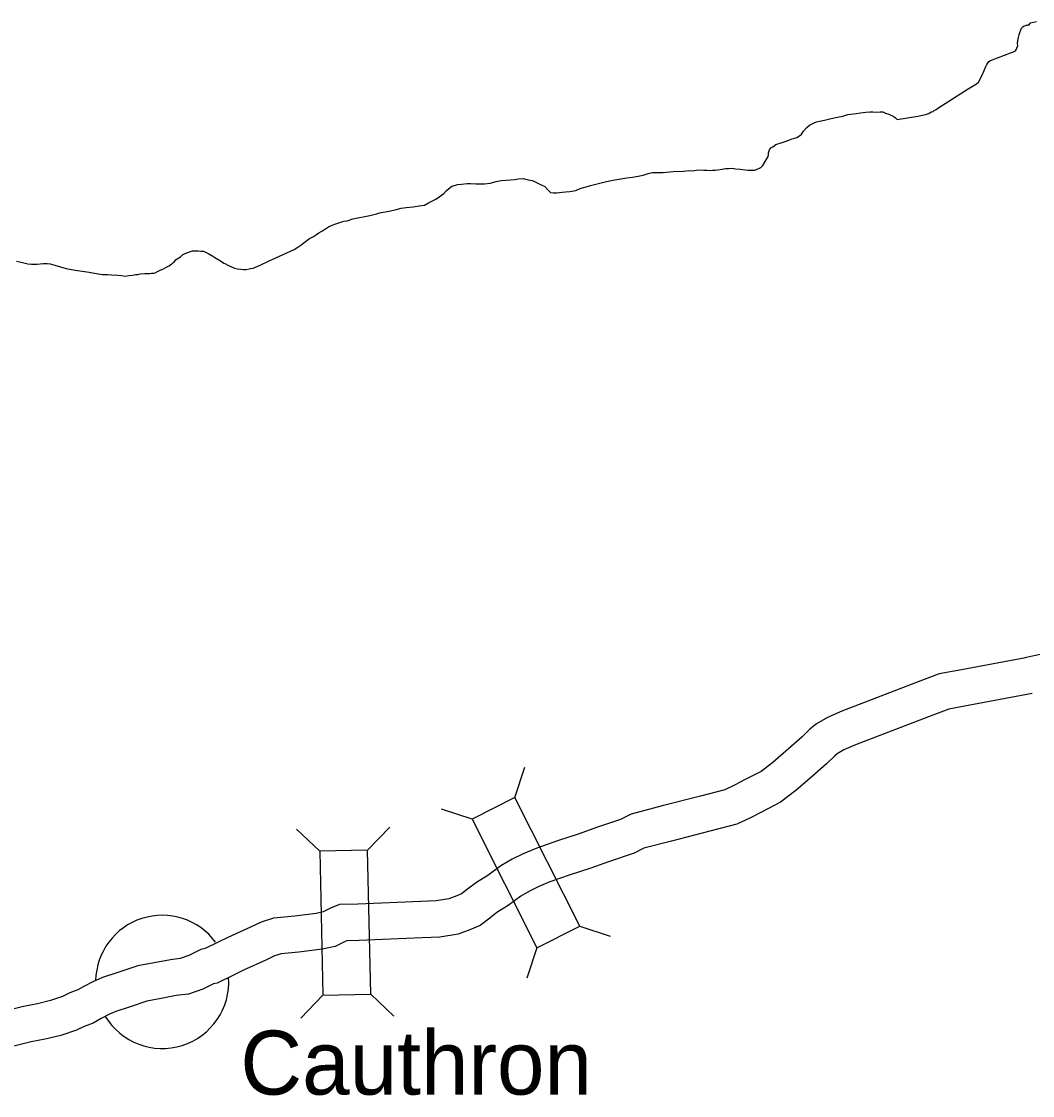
# Model space of a CAD drawing. Extents: x -939622 to -934245, y 1383184 to 1385301.
# Drawn here: x -936388.62 to -936363.57, y 1384328.13 to 1384354.74 of the extents above; entities that cross this region are included whole.
import ezdxf

# ---------------------------------------------------------------- set-up
doc = ezdxf.new("R2010")
doc.units = 0
for name, color, linetype in [('Level 10', 7, 'Continuous'), ('Level 2', 7, 'Continuous'), ('Level 20', 7, 'Continuous'), ('Level 24', 7, 'Continuous')]:
    doc.layers.add(name, color=color, linetype=linetype)

msp = doc.modelspace()

# ---------------------------------------------------------------- linework, layer by layer
at = {"layer": 'Level 10'}
for points in [[(-936362.246, 1384339.455), (-936362.684, 1384339.295), (-936362.952, 1384339.208), (-936363.309, 1384339.078), (-936363.763, 1384338.973)], [(-936363.744, 1384338.977), (-936365.326, 1384338.68), (-936365.882, 1384338.578), (-936366.358, 1384338.399), (-936368.291, 1384337.652), (-936368.646, 1384337.501), (-936368.92, 1384337.344), (-936369.083, 1384337.21), (-936369.284, 1384337.009), (-936369.614, 1384336.725), (-936370.006, 1384336.383), (-936370.295, 1384336.162), (-936370.687, 1384335.961), (-936370.952, 1384335.82), (-936371.195, 1384335.71), (-936371.794, 1384335.553), (-936372.744, 1384335.309), (-936373.517, 1384335.103), (-936373.78, 1384334.972), (-936374.372, 1384334.777), (-936374.806, 1384334.619), (-936375.342, 1384334.444), (-936375.849, 1384334.265), (-936376.193, 1384334.122), (-936376.462, 1384333.986), (-936376.743, 1384333.824), (-936377.069, 1384333.583), (-936377.35, 1384333.408), (-936377.567, 1384333.244), (-936377.717, 1384333.126), (-936377.835, 1384333.077), (-936378.029, 1384333.008), (-936378.348, 1384332.954), (-936378.73, 1384332.938), (-936380.286, 1384332.872), (-936380.74, 1384332.862), (-936380.965, 1384332.776), (-936381.15, 1384332.683), (-936381.321, 1384332.646), (-936381.844, 1384332.579), (-936382.375, 1384332.531), (-936382.683, 1384332.428), (-936382.946, 1384332.305), (-936383.512, 1384332.048), (-936383.747, 1384331.929), (-936384.074, 1384331.773), (-936384.175, 1384331.748), (-936384.475, 1384331.601), (-936384.687, 1384331.525), (-936384.927, 1384331.499), (-936385.33, 1384331.419), (-936385.736, 1384331.343), (-936386.234, 1384331.181), (-936386.61, 1384331.058), (-936386.85, 1384330.95), (-936387.076, 1384330.832), (-936387.224, 1384330.748), (-936387.422, 1384330.676), (-936387.603, 1384330.588), (-936387.9, 1384330.487), (-936388.221, 1384330.409), (-936388.573, 1384330.343), (-936389.029, 1384330.227)], [(-936363.578, 1384338.092), (-936365.161, 1384337.795), (-936365.64, 1384337.707), (-936366.038, 1384337.558), (-936367.953, 1384336.818), (-936368.244, 1384336.694), (-936368.407, 1384336.6), (-936368.478, 1384336.542), (-936368.672, 1384336.348), (-936369.025, 1384336.045), (-936369.436, 1384335.686), (-936369.812, 1384335.399), (-936370.27, 1384335.163), (-936370.555, 1384335.012), (-936370.893, 1384334.859), (-936371.568, 1384334.682), (-936372.516, 1384334.438), (-936373.197, 1384334.257), (-936373.437, 1384334.137), (-936374.077, 1384333.926), (-936374.512, 1384333.768), (-936375.053, 1384333.591), (-936375.527, 1384333.424), (-936375.817, 1384333.304), (-936376.033, 1384333.195), (-936376.249, 1384333.07), (-936376.564, 1384332.838), (-936376.84, 1384332.666), (-936377.018, 1384332.531), (-936377.257, 1384332.343), (-936377.51, 1384332.237), (-936377.801, 1384332.133), (-936378.254, 1384332.057), (-936378.692, 1384332.039), (-936380.258, 1384331.973), (-936380.563, 1384331.966), (-936380.602, 1384331.951), (-936380.848, 1384331.828), (-936381.167, 1384331.758), (-936381.746, 1384331.684), (-936382.19, 1384331.644), (-936382.349, 1384331.591), (-936382.57, 1384331.488), (-936383.123, 1384331.236), (-936383.349, 1384331.122), (-936383.771, 1384330.92), (-936383.867, 1384330.897), (-936384.124, 1384330.77), (-936384.486, 1384330.642), (-936384.79, 1384330.609), (-936385.159, 1384330.535), (-936385.513, 1384330.469), (-936385.955, 1384330.326), (-936386.285, 1384330.217), (-936386.458, 1384330.14), (-936386.645, 1384330.042), (-936386.845, 1384329.929), (-936387.071, 1384329.846), (-936387.261, 1384329.754), (-936387.647, 1384329.623), (-936388.032, 1384329.529), (-936388.38, 1384329.464), (-936388.815, 1384329.353)]]:
    msp.add_lwpolyline(points, dxfattribs=at)
at = {"layer": 'Level 2'}
for points in [[(-936368.557, 1384352.334), (-936368.405, 1384352.368), (-936368.267, 1384352.391), (-936368.142, 1384352.437), (-936367.939, 1384352.462), (-936367.829, 1384352.478), (-936367.703, 1384352.488), (-936367.599, 1384352.501), (-936367.524, 1384352.502), (-936367.438, 1384352.493), (-936367.345, 1384352.5), (-936367.282, 1384352.501), (-936367.21, 1384352.468), (-936367.132, 1384352.445), (-936367.078, 1384352.418), (-936367.021, 1384352.392), (-936367, 1384352.374), (-936366.964, 1384352.35), (-936366.922, 1384352.311), (-936366.415, 1384352.391), (-936366.218, 1384352.431), (-936366.141, 1384352.462), (-936366.078, 1384352.498), (-936366.033, 1384352.511), (-936366.004, 1384352.529), (-936365.959, 1384352.559), (-936365.917, 1384352.587), (-936365.822, 1384352.644), (-936365.166, 1384353.073), (-936364.954, 1384353.195), (-936364.907, 1384353.237), (-936364.828, 1384353.394), (-936364.769, 1384353.523), (-936364.728, 1384353.626), (-936364.704, 1384353.674), (-936364.669, 1384353.725), (-936364.648, 1384353.749), (-936364.61, 1384353.774), (-936364.088, 1384353.97), (-936364.044, 1384353.988), (-936364.02, 1384353.997), (-936363.987, 1384354.013), (-936363.964, 1384354.052), (-936363.937, 1384354.142), (-936363.941, 1384354.19), (-936363.93, 1384354.268), (-936363.915, 1384354.34), (-936363.901, 1384354.41), (-936363.88, 1384354.464), (-936363.86, 1384354.53), (-936363.839, 1384354.572), (-936363.819, 1384354.593), (-936363.801, 1384354.611), (-936363.777, 1384354.627), (-936363.747, 1384354.639), (-936363.724, 1384354.645), (-936363.703, 1384354.648), (-936363.682, 1384354.651), (-936363.655, 1384354.655)], [(-936368.557, 1384352.334), (-936368.405, 1384352.368), (-936368.267, 1384352.391), (-936368.142, 1384352.437), (-936367.939, 1384352.462), (-936367.829, 1384352.478), (-936367.703, 1384352.488), (-936367.599, 1384352.501), (-936367.524, 1384352.502), (-936367.438, 1384352.493), (-936367.345, 1384352.5), (-936367.282, 1384352.501), (-936367.21, 1384352.468), (-936367.132, 1384352.445), (-936367.078, 1384352.418), (-936367.021, 1384352.392), (-936367, 1384352.374), (-936366.964, 1384352.35), (-936366.922, 1384352.311), (-936366.415, 1384352.391), (-936366.218, 1384352.431), (-936366.141, 1384352.462), (-936366.078, 1384352.498), (-936366.033, 1384352.511), (-936366.004, 1384352.529), (-936365.959, 1384352.559), (-936365.917, 1384352.587), (-936365.822, 1384352.644), (-936365.166, 1384353.073), (-936364.954, 1384353.195), (-936364.907, 1384353.237), (-936364.828, 1384353.394), (-936364.769, 1384353.523), (-936364.728, 1384353.626), (-936364.704, 1384353.674), (-936364.669, 1384353.725), (-936364.648, 1384353.749), (-936364.61, 1384353.774), (-936364.088, 1384353.97), (-936364.044, 1384353.988), (-936364.02, 1384353.997), (-936363.987, 1384354.013), (-936363.964, 1384354.052), (-936363.937, 1384354.142), (-936363.941, 1384354.19), (-936363.93, 1384354.268), (-936363.915, 1384354.34), (-936363.901, 1384354.41), (-936363.88, 1384354.464), (-936363.86, 1384354.53), (-936363.839, 1384354.572), (-936363.819, 1384354.593), (-936363.801, 1384354.611), (-936363.777, 1384354.627), (-936363.747, 1384354.639), (-936363.724, 1384354.645), (-936363.703, 1384354.648), (-936363.682, 1384354.651), (-936363.655, 1384354.655)], [(-936363.655, 1384354.655), (-936363.616, 1384354.707), (-936363.47, 1384354.737)], [(-936363.655, 1384354.655), (-936363.616, 1384354.707), (-936363.47, 1384354.737)], [(-936378.632, 1384350.188), (-936378.54, 1384350.246), (-936378.457, 1384350.288), (-936378.356, 1384350.337), (-936378.269, 1384350.392), (-936378.157, 1384350.48), (-936378.088, 1384350.552), (-936377.955, 1384350.659), (-936377.806, 1384350.702), (-936377.716, 1384350.705), (-936377.579, 1384350.722), (-936377.495, 1384350.725), (-936377.367, 1384350.714), (-936377.256, 1384350.718), (-936377.146, 1384350.716), (-936377.005, 1384350.732), (-936376.862, 1384350.772), (-936376.737, 1384350.8), (-936376.615, 1384350.807), (-936376.501, 1384350.814), (-936376.406, 1384350.827), (-936376.307, 1384350.84), (-936376.191, 1384350.847), (-936376.068, 1384350.815), (-936375.969, 1384350.801), (-936375.906, 1384350.774), (-936375.828, 1384350.733), (-936375.762, 1384350.697), (-936375.651, 1384350.647), (-936375.579, 1384350.564), (-936375.515, 1384350.498), (-936375.438, 1384350.493), (-936375.354, 1384350.497), (-936375.288, 1384350.503), (-936375.223, 1384350.51), (-936375.142, 1384350.516), (-936375.032, 1384350.529), (-936374.888, 1384350.554), (-936374.778, 1384350.597), (-936374.692, 1384350.625), (-936374.629, 1384350.643), (-936374.519, 1384350.674), (-936374.128, 1384350.771), (-936373.922, 1384350.814), (-936373.618, 1384350.865), (-936373.478, 1384350.881), (-936373.344, 1384350.906), (-936373.218, 1384350.934), (-936373.093, 1384350.971), (-936372.986, 1384350.993), (-936372.881, 1384351), (-936372.801, 1384351), (-936372.723, 1384350.998), (-936372.472, 1384351.018), (-936372.221, 1384351.026), (-936372.078, 1384351.045), (-936371.997, 1384351.04), (-936371.848, 1384351.059), (-936371.71, 1384351.051), (-936371.642, 1384351.052), (-936371.576, 1384351.049), (-936371.498, 1384351.053), (-936371.435, 1384351.056), (-936371.364, 1384351.066), (-936371.259, 1384351.076), (-936371.176, 1384351.092), (-936371.101, 1384351.098), (-936371.009, 1384351.102), (-936370.931, 1384351.091), (-936370.814, 1384351.076), (-936370.686, 1384351.063), (-936370.623, 1384351.054), (-936370.536, 1384351.052), (-936370.461, 1384351.058), (-936370.405, 1384351.068), (-936370.304, 1384351.12), (-936370.253, 1384351.168), (-936370.194, 1384351.268), (-936370.141, 1384351.349), (-936370.118, 1384351.397), (-936370.115, 1384351.433), (-936370.109, 1384351.487), (-936370.083, 1384351.557), (-936370.054, 1384351.605), (-936370.006, 1384351.635), (-936369.926, 1384351.69), (-936369.771, 1384351.739), (-936369.676, 1384351.776), (-936369.521, 1384351.828), (-936369.413, 1384351.865), (-936369.339, 1384351.902), (-936369.295, 1384351.944), (-936369.244, 1384352.02), (-936369.164, 1384352.113), (-936369.099, 1384352.168), (-936369.031, 1384352.204), (-936368.977, 1384352.229), (-936368.924, 1384352.25), (-936368.846, 1384352.269), (-936368.724, 1384352.297), (-936368.557, 1384352.334)], [(-936378.632, 1384350.188), (-936378.54, 1384350.246), (-936378.457, 1384350.288), (-936378.356, 1384350.337), (-936378.269, 1384350.392), (-936378.157, 1384350.48), (-936378.088, 1384350.552), (-936377.955, 1384350.659), (-936377.806, 1384350.702), (-936377.716, 1384350.705), (-936377.579, 1384350.722), (-936377.495, 1384350.725), (-936377.367, 1384350.714), (-936377.256, 1384350.718), (-936377.146, 1384350.716), (-936377.005, 1384350.732), (-936376.862, 1384350.772), (-936376.737, 1384350.8), (-936376.615, 1384350.807), (-936376.501, 1384350.814), (-936376.406, 1384350.827), (-936376.307, 1384350.84), (-936376.191, 1384350.847), (-936376.068, 1384350.815), (-936375.969, 1384350.801), (-936375.906, 1384350.774), (-936375.828, 1384350.733), (-936375.762, 1384350.697), (-936375.651, 1384350.647), (-936375.579, 1384350.564), (-936375.515, 1384350.498), (-936375.438, 1384350.493), (-936375.354, 1384350.497), (-936375.288, 1384350.503), (-936375.223, 1384350.51), (-936375.142, 1384350.516), (-936375.032, 1384350.529), (-936374.888, 1384350.554), (-936374.778, 1384350.597), (-936374.692, 1384350.625), (-936374.629, 1384350.643), (-936374.519, 1384350.674), (-936374.128, 1384350.771), (-936373.922, 1384350.814), (-936373.618, 1384350.865), (-936373.478, 1384350.881), (-936373.344, 1384350.906), (-936373.218, 1384350.934), (-936373.093, 1384350.971), (-936372.986, 1384350.993), (-936372.881, 1384351), (-936372.801, 1384351), (-936372.723, 1384350.998), (-936372.472, 1384351.018), (-936372.221, 1384351.026), (-936372.078, 1384351.045), (-936371.997, 1384351.04), (-936371.848, 1384351.059), (-936371.71, 1384351.051), (-936371.642, 1384351.052), (-936371.576, 1384351.049), (-936371.498, 1384351.053), (-936371.435, 1384351.056), (-936371.364, 1384351.066), (-936371.259, 1384351.076), (-936371.176, 1384351.092), (-936371.101, 1384351.098), (-936371.009, 1384351.102), (-936370.931, 1384351.091), (-936370.814, 1384351.076), (-936370.686, 1384351.063), (-936370.623, 1384351.054), (-936370.536, 1384351.052), (-936370.461, 1384351.058), (-936370.405, 1384351.068), (-936370.304, 1384351.12), (-936370.253, 1384351.168), (-936370.194, 1384351.268), (-936370.141, 1384351.349), (-936370.118, 1384351.397), (-936370.115, 1384351.433), (-936370.109, 1384351.487), (-936370.083, 1384351.557), (-936370.054, 1384351.605), (-936370.006, 1384351.635), (-936369.926, 1384351.69), (-936369.771, 1384351.739), (-936369.676, 1384351.776), (-936369.521, 1384351.828), (-936369.413, 1384351.865), (-936369.339, 1384351.902), (-936369.295, 1384351.944), (-936369.244, 1384352.02), (-936369.164, 1384352.113), (-936369.099, 1384352.168), (-936369.031, 1384352.204), (-936368.977, 1384352.229), (-936368.924, 1384352.25), (-936368.846, 1384352.269), (-936368.724, 1384352.297), (-936368.557, 1384352.334)], [(-936385.255, 1384348.547), (-936385.201, 1384348.571), (-936385.106, 1384348.611), (-936385.043, 1384348.641), (-936384.972, 1384348.684), (-936384.901, 1384348.73), (-936384.877, 1384348.751), (-936384.836, 1384348.784), (-936384.791, 1384348.842), (-936384.767, 1384348.857), (-936384.681, 1384348.911), (-936384.628, 1384348.957), (-936384.565, 1384348.99), (-936384.503, 1384349.012), (-936384.437, 1384349.042), (-936384.381, 1384349.055), (-936384.3, 1384349.059), (-936384.24, 1384349.053), (-936384.177, 1384349.051), (-936384.112, 1384349.045), (-936384.043, 1384349.013), (-936383.977, 1384348.98), (-936383.883, 1384348.921), (-936383.829, 1384348.894), (-936383.694, 1384348.808), (-936383.604, 1384348.755), (-936383.562, 1384348.737), (-936383.505, 1384348.699), (-936383.421, 1384348.658), (-936383.343, 1384348.628), (-936383.271, 1384348.611), (-936383.188, 1384348.599), (-936383.119, 1384348.597), (-936383.053, 1384348.595), (-936382.979, 1384348.607), (-936382.937, 1384348.619), (-936382.883, 1384348.629), (-936382.704, 1384348.705), (-936382.502, 1384348.797), (-936381.862, 1384349.087), (-936381.773, 1384349.145), (-936381.702, 1384349.197), (-936381.654, 1384349.233), (-936381.58, 1384349.288), (-936381.482, 1384349.361), (-936381.387, 1384349.415), (-936381.315, 1384349.461), (-936381.25, 1384349.5), (-936381.176, 1384349.546), (-936381.131, 1384349.576), (-936381.089, 1384349.601), (-936381.012, 1384349.649), (-936380.92, 1384349.695), (-936380.834, 1384349.729), (-936380.756, 1384349.751), (-936380.682, 1384349.772), (-936380.622, 1384349.788), (-936380.553, 1384349.803), (-936380.407, 1384349.846), (-936379.987, 1384349.934), (-936379.823, 1384349.974), (-936379.709, 1384350.005), (-936379.512, 1384350.04), (-936379.339, 1384350.077), (-936379.211, 1384350.114), (-936379.086, 1384350.13), (-936378.916, 1384350.147), (-936378.77, 1384350.172), (-936378.636, 1384350.184)], [(-936385.255, 1384348.547), (-936385.201, 1384348.571), (-936385.106, 1384348.611), (-936385.043, 1384348.641), (-936384.972, 1384348.684), (-936384.901, 1384348.73), (-936384.877, 1384348.751), (-936384.836, 1384348.784), (-936384.791, 1384348.842), (-936384.767, 1384348.857), (-936384.681, 1384348.911), (-936384.628, 1384348.957), (-936384.565, 1384348.99), (-936384.503, 1384349.012), (-936384.437, 1384349.042), (-936384.381, 1384349.055), (-936384.3, 1384349.059), (-936384.24, 1384349.053), (-936384.177, 1384349.051), (-936384.112, 1384349.045), (-936384.043, 1384349.013), (-936383.977, 1384348.98), (-936383.883, 1384348.921), (-936383.829, 1384348.894), (-936383.694, 1384348.808), (-936383.604, 1384348.755), (-936383.562, 1384348.737), (-936383.505, 1384348.699), (-936383.421, 1384348.658), (-936383.343, 1384348.628), (-936383.271, 1384348.611), (-936383.188, 1384348.599), (-936383.119, 1384348.597), (-936383.053, 1384348.595), (-936382.979, 1384348.607), (-936382.937, 1384348.619), (-936382.883, 1384348.629), (-936382.704, 1384348.705), (-936382.502, 1384348.797), (-936381.862, 1384349.087), (-936381.773, 1384349.145), (-936381.702, 1384349.197), (-936381.654, 1384349.233), (-936381.58, 1384349.288), (-936381.482, 1384349.361), (-936381.387, 1384349.415), (-936381.315, 1384349.461), (-936381.25, 1384349.5), (-936381.176, 1384349.546), (-936381.131, 1384349.576), (-936381.089, 1384349.601), (-936381.012, 1384349.649), (-936380.92, 1384349.695), (-936380.834, 1384349.729), (-936380.756, 1384349.751), (-936380.682, 1384349.772), (-936380.622, 1384349.788), (-936380.553, 1384349.803), (-936380.407, 1384349.846), (-936379.987, 1384349.934), (-936379.823, 1384349.974), (-936379.709, 1384350.005), (-936379.512, 1384350.04), (-936379.339, 1384350.077), (-936379.211, 1384350.114), (-936379.086, 1384350.13), (-936378.916, 1384350.147), (-936378.77, 1384350.172), (-936378.636, 1384350.184)], [(-936378.636, 1384350.184), (-936378.632, 1384350.187)], [(-936378.636, 1384350.184), (-936378.632, 1384350.187)], [(-936388.747, 1384348.804), (-936388.6, 1384348.769), (-936388.468, 1384348.734), (-936388.37, 1384348.723), (-936388.232, 1384348.724), (-936388.155, 1384348.733), (-936388.074, 1384348.74), (-936387.982, 1384348.744), (-936387.913, 1384348.735), (-936387.799, 1384348.7), (-936387.514, 1384348.621), (-936387.29, 1384348.581), (-936387.116, 1384348.55), (-936386.943, 1384348.53), (-936386.808, 1384348.504), (-936386.611, 1384348.47), (-936386.488, 1384348.468), (-936386.387, 1384348.466), (-936386.234, 1384348.455), (-936386.141, 1384348.443), (-936386.055, 1384348.429), (-936385.965, 1384348.442), (-936385.87, 1384348.455), (-936385.789, 1384348.467), (-936385.741, 1384348.471), (-936385.679, 1384348.483), (-936385.562, 1384348.493), (-936385.52, 1384348.497), (-936385.479, 1384348.497), (-936385.437, 1384348.497), (-936385.401, 1384348.501), (-936385.341, 1384348.507), (-936385.311, 1384348.51), (-936385.255, 1384348.547)], [(-936388.747, 1384348.804), (-936388.6, 1384348.769), (-936388.468, 1384348.734), (-936388.37, 1384348.723), (-936388.232, 1384348.724), (-936388.155, 1384348.733), (-936388.074, 1384348.74), (-936387.982, 1384348.744), (-936387.913, 1384348.735), (-936387.799, 1384348.7), (-936387.514, 1384348.621), (-936387.29, 1384348.581), (-936387.116, 1384348.55), (-936386.943, 1384348.53), (-936386.808, 1384348.504), (-936386.611, 1384348.47), (-936386.488, 1384348.468), (-936386.387, 1384348.466), (-936386.234, 1384348.455), (-936386.141, 1384348.443), (-936386.055, 1384348.429), (-936385.965, 1384348.442), (-936385.87, 1384348.455), (-936385.789, 1384348.467), (-936385.741, 1384348.471), (-936385.679, 1384348.483), (-936385.562, 1384348.493), (-936385.52, 1384348.497), (-936385.479, 1384348.497), (-936385.437, 1384348.497), (-936385.401, 1384348.501), (-936385.341, 1384348.507), (-936385.311, 1384348.51), (-936385.255, 1384348.547)]]:
    msp.add_lwpolyline(points, dxfattribs=at)
at = {"layer": 'Level 20'}
for p, q in [((-936376.397, 1384335.512), (-936376.15, 1384336.264)), ((-936377.457, 1384334.976), (-936378.21, 1384335.223)), ((-936381.231, 1384334.184), (-936381.803, 1384334.732)), ((-936380.044, 1384334.21), (-936379.496, 1384334.782)), ((-936374.789, 1384332.331), (-936374.037, 1384332.084)), ((-936375.849, 1384331.795), (-936376.097, 1384331.043)), ((-936379.966, 1384330.647), (-936379.394, 1384330.099)), ((-936381.154, 1384330.621), (-936381.702, 1384330.049))]:
    msp.add_line(p, q, dxfattribs=at)
for points in [[(-936374.789, 1384332.331), (-936376.397, 1384335.512), (-936377.457, 1384334.976), (-936375.849, 1384331.795)], [(-936379.966, 1384330.647), (-936380.044, 1384334.21), (-936381.231, 1384334.184), (-936381.154, 1384330.621)]]:
    msp.add_lwpolyline(points, close=True, dxfattribs=at)
at = {"layer": 'Level 24'}
for start, end in [(36.6604, 178.8086), (211.1653, 3.8004)]:
    msp.add_arc((-936385.134, 1384330.948), 1.65, start, end, dxfattribs=at)

# ---------------------------------------------------------------- texts
msp.add_text('Cauthron', height=1.584, dxfattribs=at).set_placement((-936383.198, 1384328.157))

doc.saveas('drawing.dxf')
